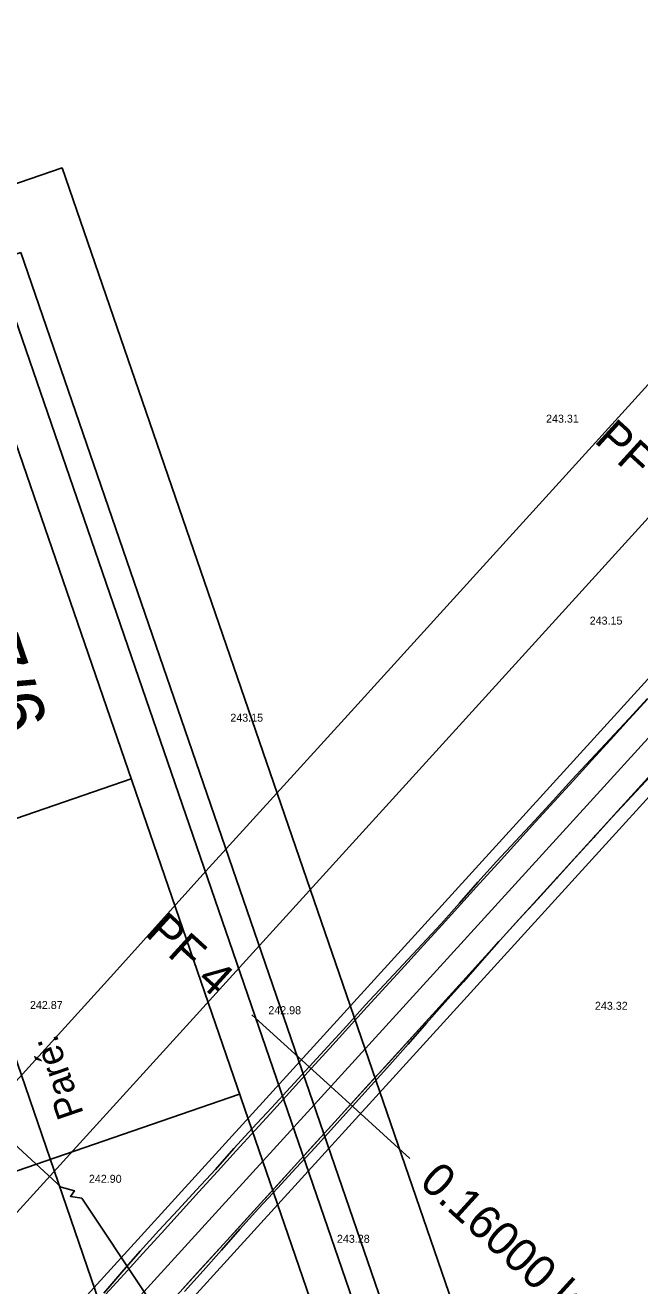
# Model space of a CAD drawing. Extents: x -555887 to -552101, y -1100251 to -1096546.
# Drawn here: x -554800.2 to -554754.1, y -1097488.8 to -1097394.3 of the extents above; entities that cross this region are included whole.
import ezdxf

# ---------------------------------------------------------------- set-up
doc = ezdxf.new("R2010")
doc.units = 0
for name, color, linetype in [('IP_návrh', 7, 'Continuous'), ('PARCELY_cesty', 7, 'Continuous'), ('POLYGONY_SITUACE_PF', 7, 'Continuous'), ('POLYGONY_SITUACE_PF_POPISY', 7, 'Continuous'), ('POLYGONY_SITUACE_PO', 7, 'Continuous'), ('ROZHLED_ram_legenda_2', 7, 'Continuous'), ('vrstevnice', 7, 'Continuous'), ('Výškopis', 7, 'Continuous'), ('zájem', 7, 'Continuous')]:
    doc.layers.add(name, color=color, linetype=linetype)

msp = doc.modelspace()

# ---------------------------------------------------------------- linework, layer by layer
at = {"layer": 'IP_návrh'}
msp.add_line((-554875.9, -1097565.92), (-554275.99, -1096905.69), dxfattribs=at)
at = {"layer": 'PARCELY_cesty'}
for points in [[(-554879.07, -1097590.15), (-554550.67, -1097229.32), (-554531.76, -1097208.54), (-554275.805, -1096927.303), (-554273.038, -1096923.935), (-554268.632, -1096916.51), (-554265.12, -1096907.97), (-554264.18, -1096901.52)], [(-554875.85, -1097577.71), (-554629.16, -1097306.65), (-554626.42, -1097299.798), (-554612.936, -1097285.133), (-554606.19, -1097281.41), (-554359.61, -1097010.48), (-554356.785, -1097004.211), (-554343.004, -1096989.281), (-554337.66, -1096986.36), (-554280.345, -1096923.377), (-554277.965, -1096920.48), (-554274.105, -1096913.976), (-554271.591, -1096906.676), (-554270.35, -1096901.41)]]:
    msp.add_lwpolyline(points, dxfattribs=at)
at = {"layer": 'POLYGONY_SITUACE_PF'}
for p, q in [((-554783.185, -1097468.459), (-554777.268, -1097473.844)), ((-554777.268, -1097473.844), (-554771.352, -1097479.229))]:
    msp.add_line(p, q, dxfattribs=at)
at = {"layer": 'POLYGONY_SITUACE_PO'}
for p, q in [((-554884.961, -1097592.175), (-554278.075, -1096925.34)), ((-554878.713, -1097588.281), (-554338.286, -1096994.471)), ((-554754.937, -1097446.28), (-554753.52, -1097444.752)), ((-554754.909, -1097446.305), (-554753.507, -1097444.764)), ((-554754.909, -1097446.305), (-554753.507, -1097444.764)), ((-554756.353, -1097447.807), (-554754.937, -1097446.28)), ((-554756.311, -1097447.846), (-554754.909, -1097446.305)), ((-554756.311, -1097447.846), (-554754.909, -1097446.305)), ((-554757.777, -1097449.329), (-554756.353, -1097447.807)), ((-554757.714, -1097449.386), (-554756.311, -1097447.846)), ((-554757.714, -1097449.386), (-554756.311, -1097447.846)), ((-554759.196, -1097450.855), (-554757.777, -1097449.329)), ((-554759.116, -1097450.927), (-554757.714, -1097449.386)), ((-554759.116, -1097450.927), (-554757.714, -1097449.386)), ((-554760.601, -1097452.393), (-554759.196, -1097450.855)), ((-554760.518, -1097452.468), (-554759.116, -1097450.927)), ((-554760.518, -1097452.468), (-554759.116, -1097450.927)), ((-554754.755, -1097452.079), (-554753.353, -1097450.538)), ((-554754.739, -1097452.094), (-554753.316, -1097450.572)), ((-554762.005, -1097453.932), (-554760.601, -1097452.393)), ((-554761.92, -1097454.009), (-554760.518, -1097452.468)), ((-554761.92, -1097454.009), (-554760.518, -1097452.468)), ((-554756.158, -1097453.62), (-554754.755, -1097452.079)), ((-554756.15, -1097453.627), (-554754.739, -1097452.094)), ((-554763.429, -1097455.453), (-554762.005, -1097453.932)), ((-554757.56, -1097455.16), (-554756.158, -1097453.62)), ((-554757.423, -1097455.01), (-554756.15, -1097453.627)), ((-554763.323, -1097455.549), (-554761.92, -1097454.009)), ((-554763.323, -1097455.549), (-554761.92, -1097454.009)), ((-554764.852, -1097456.975), (-554763.429, -1097455.453)), ((-554764.725, -1097457.09), (-554763.323, -1097455.549)), ((-554764.725, -1097457.09), (-554763.323, -1097455.549)), ((-554758.962, -1097456.701), (-554757.56, -1097455.16)), ((-554758.96, -1097456.703), (-554757.559, -1097455.161)), ((-554757.559, -1097455.161), (-554757.423, -1097455.01)), ((-554760.364, -1097458.242), (-554758.962, -1097456.701)), ((-554760.278, -1097458.147), (-554758.96, -1097456.703)), ((-554766.241, -1097458.527), (-554764.852, -1097456.975)), ((-554766.127, -1097458.631), (-554764.725, -1097457.09)), ((-554766.127, -1097458.631), (-554764.725, -1097457.09)), ((-554767.622, -1097460.087), (-554766.241, -1097458.527)), ((-554767.529, -1097460.172), (-554766.127, -1097458.631)), ((-554767.529, -1097460.172), (-554766.127, -1097458.631)), ((-554761.767, -1097459.783), (-554760.364, -1097458.242)), ((-554761.765, -1097459.784), (-554760.364, -1097458.242)), ((-554760.364, -1097458.242), (-554760.278, -1097458.147)), ((-554769.012, -1097461.64), (-554767.622, -1097460.087)), ((-554768.932, -1097461.713), (-554767.529, -1097460.172)), ((-554768.932, -1097461.713), (-554767.529, -1097460.172)), ((-554763.169, -1097461.323), (-554761.767, -1097459.783)), ((-554763.166, -1097461.326), (-554761.765, -1097459.784)), ((-554764.571, -1097462.864), (-554763.169, -1097461.323)), ((-554764.57, -1097462.865), (-554763.166, -1097461.326)), ((-554770.424, -1097463.171), (-554769.012, -1097461.64)), ((-554770.334, -1097463.253), (-554768.932, -1097461.713)), ((-554770.334, -1097463.253), (-554768.932, -1097461.713)), ((-554771.847, -1097464.693), (-554770.424, -1097463.171)), ((-554771.736, -1097464.794), (-554770.334, -1097463.253)), ((-554771.736, -1097464.794), (-554770.334, -1097463.253)), ((-554765.973, -1097464.405), (-554764.571, -1097462.864)), ((-554765.959, -1097464.418), (-554764.671, -1097462.974)), ((-554764.671, -1097462.974), (-554764.57, -1097462.865)), ((-554773.27, -1097466.215), (-554771.847, -1097464.693)), ((-554773.138, -1097466.335), (-554771.736, -1097464.794)), ((-554773.138, -1097466.335), (-554771.736, -1097464.794)), ((-554767.376, -1097465.946), (-554765.973, -1097464.405)), ((-554767.336, -1097465.981), (-554765.959, -1097464.418)), ((-554774.689, -1097467.74), (-554773.27, -1097466.215)), ((-554768.778, -1097467.486), (-554767.376, -1097465.946)), ((-554768.72, -1097467.539), (-554767.336, -1097465.981)), ((-554774.541, -1097467.876), (-554773.138, -1097466.335)), ((-554774.541, -1097467.876), (-554773.138, -1097466.335)), ((-554776.084, -1097469.288), (-554774.689, -1097467.74)), ((-554775.943, -1097469.416), (-554774.541, -1097467.876)), ((-554775.943, -1097469.416), (-554774.541, -1097467.876)), ((-554770.18, -1097469.027), (-554768.778, -1097467.486)), ((-554770.103, -1097469.097), (-554768.72, -1097467.539)), ((-554771.582, -1097470.568), (-554770.18, -1097469.027)), ((-554777.484, -1097470.831), (-554776.084, -1097469.288)), ((-554777.345, -1097470.957), (-554775.943, -1097469.416)), ((-554777.345, -1097470.957), (-554775.943, -1097469.416)), ((-554771.473, -1097470.667), (-554770.103, -1097469.097)), ((-554778.893, -1097472.365), (-554777.484, -1097470.831)), ((-554778.747, -1097472.498), (-554777.345, -1097470.957)), ((-554778.747, -1097472.498), (-554777.345, -1097470.957)), ((-554772.985, -1097472.109), (-554771.582, -1097470.568)), ((-554772.858, -1097472.224), (-554771.473, -1097470.667)), ((-554780.307, -1097473.896), (-554778.893, -1097472.365)), ((-554780.15, -1097474.039), (-554778.747, -1097472.498)), ((-554780.15, -1097474.039), (-554778.747, -1097472.498)), ((-554774.387, -1097473.65), (-554772.985, -1097472.109)), ((-554774.257, -1097473.767), (-554772.858, -1097472.224)), ((-554775.789, -1097475.19), (-554774.387, -1097473.65)), ((-554775.647, -1097475.32), (-554774.257, -1097473.767)), ((-554781.719, -1097475.427), (-554780.307, -1097473.896)), ((-554781.552, -1097475.579), (-554780.15, -1097474.039)), ((-554781.552, -1097475.579), (-554780.15, -1097474.039)), ((-554783.133, -1097476.957), (-554781.719, -1097475.427)), ((-554782.954, -1097477.12), (-554781.552, -1097475.579)), ((-554782.954, -1097477.12), (-554781.552, -1097475.579)), ((-554777.191, -1097476.731), (-554775.789, -1097475.19)), ((-554777.038, -1097476.871), (-554775.647, -1097475.32)), ((-554784.542, -1097478.492), (-554783.133, -1097476.957)), ((-554784.356, -1097478.661), (-554782.954, -1097477.12)), ((-554784.356, -1097478.661), (-554782.954, -1097477.12)), ((-554778.594, -1097478.272), (-554777.191, -1097476.731)), ((-554778.442, -1097478.41), (-554777.038, -1097476.871)), ((-554785.922, -1097480.053), (-554784.542, -1097478.492)), ((-554779.996, -1097479.813), (-554778.594, -1097478.272)), ((-554779.859, -1097479.937), (-554778.442, -1097478.41)), ((-554785.759, -1097480.202), (-554784.356, -1097478.661)), ((-554785.759, -1097480.202), (-554784.356, -1097478.661)), ((-554787.33, -1097481.588), (-554785.922, -1097480.053)), ((-554787.161, -1097481.743), (-554785.759, -1097480.202)), ((-554787.161, -1097481.743), (-554785.759, -1097480.202)), ((-554781.398, -1097481.353), (-554779.996, -1097479.813)), ((-554781.278, -1097481.463), (-554779.859, -1097479.937)), ((-554782.8, -1097482.894), (-554781.398, -1097481.353)), ((-554788.745, -1097483.118), (-554787.33, -1097481.588)), ((-554788.563, -1097483.283), (-554787.161, -1097481.743)), ((-554788.563, -1097483.283), (-554787.161, -1097481.743)), ((-554782.699, -1097482.986), (-554781.278, -1097481.463)), ((-554790.17, -1097484.638), (-554788.745, -1097483.118)), ((-554784.203, -1097484.435), (-554782.8, -1097482.894)), ((-554784.085, -1097484.542), (-554782.699, -1097482.986)), ((-554789.965, -1097484.824), (-554788.563, -1097483.283)), ((-554789.965, -1097484.824), (-554788.563, -1097483.283)), ((-554791.566, -1097486.184), (-554790.17, -1097484.638)), ((-554791.368, -1097486.365), (-554789.965, -1097484.824)), ((-554791.368, -1097486.365), (-554789.965, -1097484.824)), ((-554785.605, -1097485.976), (-554784.203, -1097484.435)), ((-554785.462, -1097486.105), (-554784.085, -1097484.542)), ((-554787.007, -1097487.516), (-554785.605, -1097485.976)), ((-554792.935, -1097487.755), (-554791.566, -1097486.184)), ((-554792.77, -1097487.906), (-554791.368, -1097486.365)), ((-554792.77, -1097487.906), (-554791.368, -1097486.365)), ((-554786.84, -1097487.669), (-554785.462, -1097486.105)), ((-554794.299, -1097489.331), (-554792.935, -1097487.755)), ((-554794.172, -1097489.446), (-554792.77, -1097487.906)), ((-554794.172, -1097489.446), (-554792.77, -1097487.906)), ((-554788.409, -1097489.057), (-554787.007, -1097487.516)), ((-554788.231, -1097489.22), (-554786.84, -1097487.669))]:
    msp.add_line(p, q, dxfattribs=at)
at = {"layer": 'ROZHLED_ram_legenda_2'}
for p, q in [((-554759.283, -1097592.773), (-554817.811, -1097422.554)), ((-554830.072, -1097463.781), (-554792.246, -1097450.775)), ((-554840.856, -1097493.926), (-554784.117, -1097474.417))]:
    msp.add_line(p, q, dxfattribs=at)
for points in [[(-554996.01, -1097473.251), (-554797.421, -1097404.969), (-554700.85, -1097685.83), (-554899.439, -1097754.112)], [(-554996.01, -1097473.251), (-554797.421, -1097404.969), (-554700.85, -1097685.83), (-554899.439, -1097754.112)], [(-554803.699, -1097611.218), (-554864.178, -1097435.325), (-554801.764, -1097413.864), (-554741.285, -1097589.757)], [(-554801.837, -1097607.405), (-554860.366, -1097437.186), (-554803.626, -1097417.677), (-554745.098, -1097587.896)]]:
    msp.add_lwpolyline(points, close=True, dxfattribs=at)
for points in [[(-554899.439, -1097754.112), (-554700.85, -1097685.83), (-554797.421, -1097404.969), (-554996.01, -1097473.251), (-554899.439, -1097754.112)], [(-554800.523, -1097411.323), (-554707.204, -1097682.727), (-554896.336, -1097747.758), (-554989.656, -1097476.354), (-554800.523, -1097411.323)], [(-554800.523, -1097411.323), (-554707.204, -1097682.727), (-554896.336, -1097747.758), (-554989.656, -1097476.354), (-554800.523, -1097411.323)]]:
    msp.add_lwpolyline(points, dxfattribs=at)
at = {"layer": 'vrstevnice'}
msp.add_lwpolyline([(-555041.249, -1097439.25), (-555018.779, -1097449.08), (-554992.239, -1097458.07), (-554955.599, -1097465.09), (-554949.419, -1097465.37), (-554939.103, -1097462.292), (-554891.469, -1097457.89), (-554863.479, -1097458.49), (-554854.779, -1097459.47), (-554818.619, -1097466.82), (-554803.979, -1097474.73), (-554804.229, -1097475.2), (-554797.489, -1097481.38), (-554796.499, -1097481.66), (-554796.789, -1097482.08), (-554795.939, -1097482.22), (-554791.169, -1097489.38), (-554786.389, -1097499.77), (-554778.809, -1097520.83), (-554771.509, -1097546.39), (-554768.979, -1097557.62), (-554760.139, -1097618.84)], dxfattribs=at)
at = {"layer": 'zájem'}
for points in [[(-554588.14, -1097239.01), (-554733.55, -1097399.26), (-554743.08, -1097409.76), (-554775.75, -1097445.72), (-554786.65, -1097457.7), (-554793.53, -1097465.36), (-554864.78, -1097543.87), (-554885.93, -1097567.08), (-554889.29, -1097569.68), (-554893.97, -1097573.72), (-554896.43, -1097575.85), (-554902.44, -1097582.45), (-554917.04, -1097598.33), (-554934.81, -1097617.66), (-554945.09, -1097628.87), (-554957.3, -1097642.21), (-554970.1, -1097656.1), (-554982.25, -1097669.37), (-554994.97, -1097683.15), (-555020.64, -1097711.13), (-555026.18, -1097717.1), (-555075.78, -1097771.09)], [(-555075.78, -1097771.09), (-555026.18, -1097717.1), (-555020.64, -1097711.13), (-554994.97, -1097683.15), (-554982.25, -1097669.37), (-554970.1, -1097656.1), (-554957.3, -1097642.21), (-554945.09, -1097628.87), (-554934.81, -1097617.66), (-554917.04, -1097598.33), (-554902.44, -1097582.45), (-554896.43, -1097575.85), (-554893.97, -1097573.72), (-554889.29, -1097569.68), (-554885.93, -1097567.08), (-554864.78, -1097543.87), (-554793.53, -1097465.36), (-554786.65, -1097457.7), (-554775.75, -1097445.72), (-554743.08, -1097409.76), (-554733.55, -1097399.26), (-554588.14, -1097239.01)]]:
    msp.add_lwpolyline(points, dxfattribs=at)

# ---------------------------------------------------------------- texts
at = {"layer": 'POLYGONY_SITUACE_PF_POPISY'}
for s, p in [('PF 5', (-554757.599, -1097425.49)), ('PF 4', (-554791.254, -1097462.468)), ('0.16000 km', (-554770.728, -1097481.148))]:
    msp.add_text(s, height=2.5, rotation=317.69467, dxfattribs=at).set_placement(p)
at = {"layer": 'ROZHLED_ram_legenda_2'}
for s, height, p in [('9/2019', 4, (-554798.403, -1097446.547)), ('Paré:', 2, (-554795.779, -1097475.867))]:
    msp.add_text(s, height=height, rotation=108.97508, dxfattribs=at).set_placement(p)
at = {"layer": 'Výškopis'}
for s, p in [('243.31', (-554761.138, -1097424.07)), ('243.15', (-554757.866, -1097439.21)), ('243.15', (-554784.806, -1097446.49)), ('242.87', (-554799.826, -1097468.03)), ('242.98', (-554781.956, -1097468.42)), ('243.32', (-554757.472, -1097468.09)), ('242.90', (-554795.408, -1097481.06)), ('243.28', (-554776.812, -1097485.56))]:
    msp.add_text(s, height=0.6, dxfattribs=at).set_placement(p)

doc.saveas('drawing.dxf')
